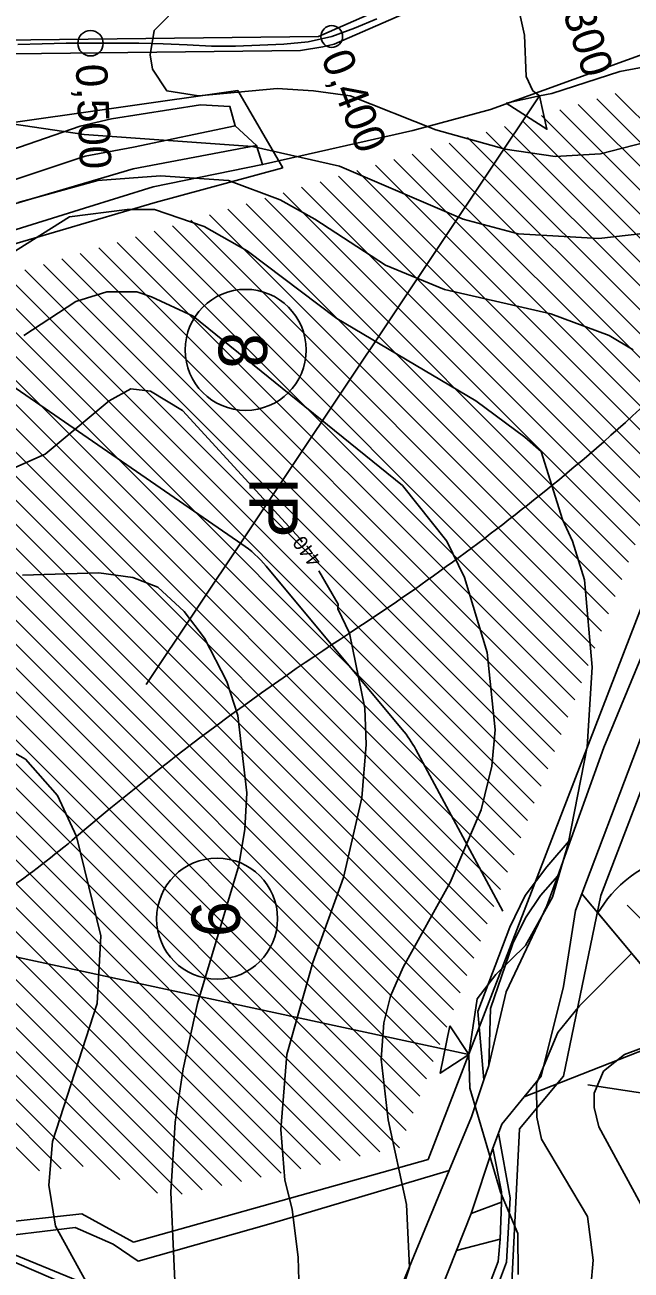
# Model space of a CAD drawing. Extents: x -510989 to -501240, y -1184665 to -1176089.
# Drawn here: x -509915 to -509664, y -1180561 to -1180047 of the extents above; entities that cross this region are included whole.
import ezdxf

# ---------------------------------------------------------------- set-up
doc = ezdxf.new("R2010")
doc.units = 0
for name, color, linetype in [('lesni_pozemek', 7, 'Continuous'), ('NAVRH_interakcni_prvky', 7, 'Continuous'), ('NAVRH_rozvodnice', 7, 'Continuous'), ('orna_puda', 7, 'Continuous'), ('ostatni_plocha_x_neplodna_puda', 7, 'Continuous'), ('ostatni_plocha_x_ostatni_komunikace', 7, 'Continuous'), ('ostatni_plocha_x_silnice', 7, 'Continuous'), ('STAV_erozne_ohrozene_plochy', 7, 'Continuous'), ('STAV_odtokove_linie', 7, 'Continuous'), ('STAV_systematicke_odvodneni', 7, 'Continuous'), ('STAV_vyrazne_udolnice', 7, 'Continuous'), ('trasovani_toku', 7, 'Continuous'), ('trvaly_travni_porost', 7, 'Continuous'), ('vodni_plocha_x_vodni_tok_v_koryt_prir_n_upr', 7, 'Continuous'), ('vrstevnice_01', 7, 'Continuous'), ('vrstevnice_02', 7, 'Continuous'), ('vrstevnice_04', 7, 'Continuous')]:
    doc.layers.add(name, color=color, linetype=linetype)

msp = doc.modelspace()

# ---------------------------------------------------------------- linework, layer by layer
at = {"layer": 'lesni_pozemek'}
for points in [[(-509953.4, -1180109.7), (-509891.98, -1180088.58), (-509878.93, -1180085.53), (-509842.17, -1180079.77), (-509830.07, -1180080.34), (-509827.86, -1180088.44), (-509869.92, -1180097.18), (-509889.81, -1180100.9), (-509920.05, -1180110.94)], [(-509920.05, -1180110.94), (-509889.81, -1180100.9), (-509869.92, -1180097.18), (-509827.86, -1180088.44), (-509819.08, -1180096.5), (-509870.04, -1180106.12), (-509923.22, -1180121.8)], [(-509923.22, -1180121.8), (-509870.04, -1180106.12), (-509819.08, -1180096.5), (-509816.6, -1180104.43), (-509861.83, -1180113.58), (-509890.12, -1180122.4), (-509925.07, -1180133.29)], [(-509933.25, -1180551.83), (-509896.13, -1180567.82), (-509845.52, -1180580.81), (-509820.72, -1180592.79), (-509809.8, -1180596.02), (-509797.64, -1180602.69), (-509786.79, -1180615.24), (-509778.16, -1180622.56), (-509788.23, -1180657.04), (-509798.56, -1180673.4), (-509807.58, -1180682.98), (-509830.84, -1180699.77), (-509846.4, -1180697.78), (-509862.58, -1180695.7), (-509972.79, -1180679.21)]]:
    msp.add_lwpolyline(points, dxfattribs=at)
for points in [[(-509812.99, -1180541.95), (-509739.42, -1180520), (-509769.58, -1180593.16), (-509777.22, -1180619.34), (-509786.94, -1180611.68), (-509795.39, -1180601.71), (-509804.94, -1180595.11), (-509813.79, -1180591.47), (-509819.81, -1180590.05), (-509845.28, -1180577.33), (-509864.98, -1180571.99), (-509893.19, -1180565.46), (-509921.95, -1180553.56), (-509932.82, -1180548.16), (-509893.97, -1180543.48), (-509878.28, -1180550.47), (-509867.93, -1180557.38)], [(-509718.41, -1180548.4), (-509719.28, -1180557.64), (-509722.56, -1180566.21), (-509738.62, -1180583.4), (-509738.62, -1180590.26), (-509745.01, -1180605.17), (-509751.41, -1180616.33), (-509742.05, -1180636.9), (-509765.49, -1180626.89), (-509753.97, -1180597.17), (-509736.42, -1180553.04)]]:
    msp.add_lwpolyline(points, close=True, dxfattribs=at)
at = {"layer": 'NAVRH_interakcni_prvky'}
for p, q in [((-509954.37, -1180172.09), (-509825.09, -1180261.19)), ((-509815.05, -1180270.35), (-509758.84, -1180337.8)), ((-509753.23, -1180346.1), (-509717.33, -1180412.78))]:
    msp.add_line(p, q, dxfattribs=at)
for centre, start, end in [((-509853.46, -1180302.36), 39.8056, 55.4257), ((-509797.25, -1180369.81), 28.301, 39.8056)]:
    msp.add_arc(centre, 50, start, end, dxfattribs=at)
at = {"layer": 'NAVRH_rozvodnice'}
for centre, radius, start, end in [((-510184.35, -1179638.28), 771.96, 309.14233, 313.9021), ((-510313.43, -1179479.68), 976.45, 303.06509, 309.14233), ((-509174.82, -1181228.64), 1110.48, 123.06509, 130.32304), ((-510133.02, -1180099.69), 370.29, 298.8563, 310.323)]:
    msp.add_arc(centre, radius, start, end, dxfattribs=at)
at = {"layer": 'orna_puda'}
for points in [[(-509925.07, -1180133.29), (-509890.12, -1180122.4), (-509861.83, -1180113.58), (-509816.6, -1180104.43), (-509754.45, -1180090.32), (-509722.44, -1180081.65), (-509563.62, -1180023.92)], [(-509562.83, -1180032.49), (-509569.47, -1180061.07), (-509576.88, -1180084.83), (-509599.01, -1180147.29), (-509626.86, -1180225.88), (-509653.04, -1180290.71), (-509675.52, -1180345.29), (-509689.08, -1180382.89), (-509699.18, -1180394.47), (-509708.09, -1180406.34), (-509714.44, -1180419.43), (-509727.66, -1180454.24), (-509725.13, -1180482.57), (-509730.24, -1180497.75), (-509739.42, -1180520), (-509812.99, -1180541.95), (-509867.93, -1180557.38), (-509878.28, -1180550.47), (-509893.97, -1180543.48), (-509932.82, -1180548.16)], [(-509325.64, -1180439.73), (-509340.55, -1180453.11), (-509368.25, -1180475.22), (-509411.24, -1180459.85), (-509449.45, -1180521.23), (-509475.01, -1180529.87), (-509545.52, -1180520.3), (-509620.2, -1180483.63), (-509637.72, -1180461.75), (-509684.7, -1180405.65), (-509663.64, -1180349.99), (-509641.36, -1180291.15), (-509614.94, -1180223.33), (-509587.22, -1180149.46), (-509560.59, -1180087.35), (-509552.27, -1180063.61), (-509551.44, -1180058.44), (-509541.37, -1180032.19)]]:
    msp.add_lwpolyline(points, dxfattribs=at)
at = {"layer": 'ostatni_plocha_x_neplodna_puda'}
for points in [[(-509687.34, -1180412.63), (-509684.7, -1180405.65), (-509637.72, -1180461.75), (-509708.44, -1180489.55), (-509701.45, -1180480.97), (-509692.29, -1180443.92)], [(-509717.87, -1180528.83), (-509717.87, -1180533.11), (-509730.35, -1180537.79), (-509721.42, -1180510.79)], [(-509717.87, -1180533.22), (-509718.41, -1180548.4), (-509736.42, -1180553.04), (-509730.35, -1180537.79), (-509717.87, -1180533.11)]]:
    msp.add_lwpolyline(points, close=True, dxfattribs=at)
at = {"layer": 'ostatni_plocha_x_ostatni_komunikace'}
for points in [[(-509699.18, -1180394.47), (-509689.08, -1180382.89), (-509694.62, -1180398.26), (-509701.75, -1180406.39), (-509707.92, -1180415.55), (-509713.15, -1180426.25), (-509722.41, -1180453.1), (-509723.12, -1180476.62), (-509725.13, -1180482.57), (-509727.66, -1180454.24), (-509714.44, -1180419.43), (-509708.09, -1180406.34)], [(-509701.75, -1180406.39), (-509694.62, -1180398.26), (-509699.09, -1180410.64), (-509715.98, -1180446.18), (-509723.12, -1180476.62), (-509722.41, -1180453.1), (-509713.15, -1180426.25), (-509707.92, -1180415.55)], [(-509721.42, -1180510.79), (-509719.09, -1180504.59), (-509714.27, -1180531.29), (-509715.84, -1180557.88), (-509719.49, -1180567.82), (-509735.91, -1180585.38), (-509736.21, -1180592.82), (-509741.34, -1180604.78), (-509747.74, -1180616.58), (-509738.93, -1180638.23), (-509742.05, -1180636.9), (-509751.41, -1180616.33), (-509745.01, -1180605.17), (-509738.62, -1180590.26), (-509738.62, -1180583.4), (-509722.56, -1180566.21), (-509719.28, -1180557.64), (-509718.41, -1180548.4), (-509717.87, -1180533.22), (-509717.87, -1180533.11), (-509717.87, -1180528.83)], [(-509952.16, -1180542.58), (-509946.28, -1180541.47), (-509932.82, -1180548.16), (-509921.95, -1180553.56), (-509893.19, -1180565.46), (-509864.98, -1180571.99), (-509845.28, -1180577.33), (-509819.81, -1180590.05), (-509813.79, -1180591.47), (-509804.94, -1180595.11), (-509795.39, -1180601.71), (-509786.94, -1180611.68), (-509777.22, -1180619.34), (-509778.16, -1180622.56), (-509786.79, -1180615.24), (-509797.64, -1180602.69), (-509809.8, -1180596.02), (-509820.72, -1180592.79), (-509845.52, -1180580.81), (-509896.13, -1180567.82), (-509933.25, -1180551.83)]]:
    msp.add_lwpolyline(points, close=True, dxfattribs=at)
at = {"layer": 'ostatni_plocha_x_silnice'}
for points in [[(-509546.79, -1180029.63), (-509551.44, -1180058.44), (-509552.27, -1180063.61), (-509560.59, -1180087.35), (-509587.22, -1180149.46), (-509614.94, -1180223.33), (-509641.36, -1180291.15), (-509663.64, -1180349.99), (-509684.7, -1180405.65), (-509687.34, -1180412.63), (-509692.29, -1180443.92), (-509701.45, -1180480.97), (-509708.44, -1180489.55), (-509717.69, -1180500.89), (-509719.09, -1180504.59), (-509721.42, -1180510.79), (-509730.35, -1180537.79), (-509736.42, -1180553.04), (-509753.97, -1180597.17)], [(-509769.58, -1180593.16), (-509739.42, -1180520), (-509730.24, -1180497.75), (-509725.13, -1180482.57), (-509723.12, -1180476.62), (-509715.98, -1180446.18), (-509699.09, -1180410.64), (-509694.62, -1180398.26), (-509689.08, -1180382.89), (-509675.52, -1180345.29), (-509653.04, -1180290.71), (-509626.86, -1180225.88), (-509599.01, -1180147.29), (-509576.88, -1180084.83), (-509569.47, -1180061.07), (-509562.83, -1180032.49)]]:
    msp.add_lwpolyline(points, dxfattribs=at)
at = {"layer": 'STAV_erozne_ohrozene_plochy'}
for p, q in [((-509670.89, -1180075), (-509615.8, -1180130.09)), ((-509686.13, -1180079.56), (-509620.03, -1180145.66)), ((-509678.51, -1180077.28), (-509617.92, -1180137.87)), ((-509701.37, -1180084.12), (-509624.25, -1180161.24)), ((-509693.75, -1180081.84), (-509622.14, -1180153.45)), ((-509724.23, -1180090.95), (-509631.94, -1180183.25)), ((-509716.61, -1180088.68), (-509629.16, -1180176.13)), ((-509708.99, -1180086.4), (-509626.37, -1180169.01)), ((-509739.47, -1180095.51), (-509637.51, -1180197.48)), ((-509731.85, -1180093.23), (-509634.72, -1180190.36)), ((-509754.71, -1180100.07), (-509643.07, -1180211.71)), ((-509747.09, -1180097.79), (-509640.29, -1180204.6)), ((-509769.96, -1180104.63), (-509648.64, -1180225.94)), ((-509762.33, -1180102.35), (-509645.86, -1180218.83)), ((-509792.82, -1180111.47), (-509656.99, -1180247.29)), ((-509785.2, -1180109.19), (-509654.21, -1180240.18)), ((-509777.58, -1180106.91), (-509651.42, -1180233.06)), ((-509808.06, -1180116.02), (-509662.56, -1180261.53)), ((-509800.44, -1180113.75), (-509659.77, -1180254.41)), ((-509823.3, -1180120.58), (-509668.12, -1180275.76)), ((-509815.68, -1180118.3), (-509665.34, -1180268.64)), ((-509846.16, -1180127.42), (-509676.47, -1180297.11)), ((-509838.54, -1180125.14), (-509673.69, -1180289.99)), ((-509830.92, -1180122.86), (-509670.91, -1180282.87)), ((-509861.4, -1180131.98), (-509682.04, -1180311.34)), ((-509853.78, -1180129.7), (-509679.26, -1180304.22)), ((-509876.64, -1180136.54), (-509687.61, -1180325.57)), ((-509869.02, -1180134.26), (-509684.82, -1180318.46)), ((-509891.88, -1180141.09), (-509693.17, -1180339.8)), ((-509884.26, -1180138.81), (-509690.39, -1180332.69)), ((-509914.74, -1180147.93), (-509701.52, -1180361.15)), ((-509907.12, -1180145.65), (-509698.74, -1180354.04)), ((-509899.5, -1180143.37), (-509695.95, -1180346.92)), ((-509929.98, -1180152.49), (-509707.09, -1180375.39)), ((-509922.36, -1180150.21), (-509704.3, -1180368.27)), ((-509945, -1180157.27), (-509712.65, -1180389.62)), ((-509937.6, -1180154.77), (-509709.87, -1180382.5)), ((-509946.52, -1180165.65), (-509715.44, -1180396.73)), ((-509948.04, -1180174.03), (-509718.22, -1180403.85)), ((-509949.56, -1180182.41), (-509721, -1180410.97)), ((-509951.08, -1180190.79), (-509723.79, -1180418.08)), ((-509952.59, -1180199.18), (-509726.57, -1180425.2)), ((-509954.11, -1180207.56), (-509729.35, -1180432.32)), ((-509955.63, -1180215.94), (-509732.14, -1180439.43)), ((-509957.15, -1180224.32), (-509734.92, -1180446.55)), ((-509958.67, -1180232.7), (-509737.7, -1180453.66)), ((-509961.16, -1180240.11), (-509740.49, -1180460.78)), ((-509965.86, -1180245.31), (-509743.27, -1180467.9)), ((-509970.56, -1180250.51), (-509746.05, -1180475.01)), ((-509975.25, -1180255.71), (-509748.84, -1180482.13)), ((-509979.95, -1180260.91), (-509751.62, -1180489.25)), ((-509984.65, -1180266.11), (-509754.4, -1180496.36)), ((-509989.35, -1180271.31), (-509757.19, -1180503.48)), ((-509994.05, -1180276.51), (-509759.97, -1180510.59)), ((-509998.75, -1180281.71), (-509768.13, -1180512.34)), ((-510003.45, -1180286.91), (-509776.29, -1180514.07)), ((-510008.15, -1180292.11), (-509784.45, -1180515.81)), ((-510012.85, -1180297.31), (-509792.61, -1180517.55)), ((-510017.55, -1180302.51), (-509800.77, -1180519.29)), ((-510016.66, -1180313.3), (-509808.93, -1180521.03)), ((-510013.73, -1180326.13), (-509817.09, -1180522.77)), ((-510010.81, -1180338.95), (-509825.25, -1180524.51)), ((-510007.89, -1180351.77), (-509833.41, -1180526.25)), ((-510004.97, -1180364.59), (-509841.57, -1180527.99)), ((-510002.04, -1180377.42), (-509849.73, -1180529.73)), ((-509999.12, -1180390.24), (-509859.97, -1180529.39)), ((-509996.2, -1180403.06), (-509875.61, -1180523.65)), ((-509665.95, -1180410.41), (-509600.61, -1180475.74)), ((-509993.27, -1180415.88), (-509890.76, -1180518.4)), ((-509990.35, -1180428.7), (-509899.77, -1180519.29)), ((-509987.43, -1180441.53), (-509908.77, -1180520.18))]:
    msp.add_line(p, q, dxfattribs=at)
msp.add_lwpolyline([(-509638.07, -1180461.33), (-509678.1, -1180413.53), (-509675.6, -1180409.95)], dxfattribs=at)
msp.add_arc((-509634.61, -1180438.57), 50, 97.035, 145.081, dxfattribs=at)
at = {"layer": 'STAV_odtokove_linie'}
for p, q in [((-509864.65, -1180319.18), (-509702.19, -1180076)), ((-509954.31, -1180424), (-509731.41, -1180472))]:
    msp.add_line(p, q, dxfattribs=at)
for points in [[(-509715.99, -1180079.09), (-509702.19, -1180076), (-509699.1, -1180089.8)], [(-509739.25, -1180460.23), (-509731.41, -1180472), (-509743.18, -1180479.84)]]:
    msp.add_lwpolyline(points, close=True, dxfattribs=at)
for centre in [(-509823.57, -1180180.95), (-509835.35, -1180415.95)]:
    msp.add_circle(centre, 25, dxfattribs=at)
at = {"layer": 'STAV_systematicke_odvodneni'}
for p, q in [((-509946.54, -1180090.78), (-509826.85, -1180073.74)), ((-509826.85, -1180073.74), (-509808.23, -1180105.68)), ((-509808.23, -1180105.68), (-509860.89, -1180120.05)), ((-509860.89, -1180120.05), (-509963.57, -1180150.38)), ((-509624.17, -1180268.6), (-509676.84, -1180406.44)), ((-509748.11, -1180515.48), (-509659.01, -1180284.63)), ((-509676.84, -1180406.44), (-509692.27, -1180480.95)), ((-509692.27, -1180480.95), (-509710.35, -1180502.77)), ((-509710.35, -1180502.77), (-509713.82, -1180571.74)), ((-509869.94, -1180549.54), (-509748.11, -1180515.48)), ((-509934.31, -1180542.62), (-509891.22, -1180537.83)), ((-509891.22, -1180537.83), (-509869.94, -1180549.54))]:
    msp.add_line(p, q, dxfattribs=at)
at = {"layer": 'STAV_vyrazne_udolnice'}
msp.add_lwpolyline([(-509476.81, -1180544.93), (-509523.03, -1180536.49), (-509563.62, -1180523.23), (-509610.64, -1180510.78), (-509657.67, -1180488.28), (-509682.18, -1180484.66)], dxfattribs=at)
at = {"layer": 'trasovani_toku'}
for p, q in [((-509769.39, -1180044.2), (-509778.59, -1180048.11)), ((-509778.59, -1180048.11), (-509788, -1180051.5)), ((-509907.67, -1180054.57), (-509917.66, -1180054.86)), ((-509897.67, -1180054.27), (-509907.67, -1180054.57)), ((-509887.67, -1180054.27), (-509897.67, -1180054.27)), ((-509877.67, -1180054.27), (-509887.67, -1180054.27)), ((-509867.67, -1180054.29), (-509877.67, -1180054.27)), ((-509857.67, -1180054.51), (-509867.67, -1180054.29)), ((-509847.69, -1180054.97), (-509857.67, -1180054.51)), ((-509837.7, -1180055.52), (-509847.69, -1180054.97)), ((-509817.71, -1180055.12), (-509827.7, -1180055.46)), ((-509807.72, -1180054.66), (-509817.71, -1180055.12)), ((-509797.77, -1180053.65), (-509807.72, -1180054.66)), ((-509788, -1180051.5), (-509797.77, -1180053.65)), ((-509827.7, -1180055.46), (-509837.7, -1180055.52))]:
    msp.add_line(p, q, dxfattribs=at)
for centre, radius in [((-509887.67, -1180054.27), 5.25), ((-509788, -1180051.5), 4.5)]:
    msp.add_circle(centre, radius, dxfattribs=at)
at = {"layer": 'trvaly_travni_porost'}
msp.add_lwpolyline([(-509577.76, -1179920.91), (-509585.54, -1179956.57), (-509602.46, -1179966.89), (-509650.52, -1179988.75), (-509793.49, -1180051.52), (-509971.9, -1180053.49), (-509968.29, -1180058.04), (-509984.1, -1180065.83), (-510004.89, -1180074.86), (-510003.01, -1180068.4), (-510001.04, -1180061.62), (-509988.64, -1180055.06), (-509988.89, -1180047.1), (-509981.94, -1180044.5), (-509981.36, -1180035.85), (-509943.23, -1180023.62), (-509935.83, -1180029.48), (-509873.26, -1180012.46), (-509788.78, -1179991.96), (-509739.2, -1179979.48), (-509718.99, -1179973.53), (-509678.96, -1179960.33), (-509653.5, -1179952.18), (-509611.45, -1179935.04)], close=True, dxfattribs=at)
for points in [[(-509967.35, -1180059.23), (-509800.89, -1180057.29), (-509791.69, -1180055.81), (-509786.94, -1180054.7), (-509694.28, -1180014.14), (-509603.1, -1179974.24), (-509580.47, -1179962.08), (-509571.85, -1179922.59), (-509567.68, -1179922.21), (-509565.24, -1180006.24), (-509563.62, -1180023.92), (-509722.44, -1180081.65), (-509754.45, -1180090.32), (-509816.6, -1180104.43), (-509819.08, -1180096.5), (-509827.86, -1180088.44), (-509830.07, -1180080.34), (-509842.17, -1180079.77), (-509878.93, -1180085.53), (-509891.98, -1180088.58), (-509953.4, -1180109.7)], [(-509719.49, -1180567.82), (-509715.84, -1180557.88), (-509714.27, -1180531.29), (-509719.09, -1180504.59), (-509717.69, -1180500.89), (-509708.44, -1180489.55), (-509637.72, -1180461.75), (-509620.2, -1180483.63), (-509545.52, -1180520.3), (-509475.01, -1180529.87), (-509449.45, -1180521.23), (-509411.24, -1180459.85), (-509368.25, -1180475.22), (-509408.3, -1180507.2), (-509415.15, -1180514.71), (-509421.2, -1180524.49), (-509424.91, -1180535.2), (-509427.22, -1180544.4), (-509426.83, -1180564.36)]]:
    msp.add_lwpolyline(points, dxfattribs=at)
at = {"layer": 'vodni_plocha_x_vodni_tok_v_koryt_prir_n_upr'}
msp.add_lwpolyline([(-509567.84, -1179916.75), (-509567.68, -1179922.21), (-509571.85, -1179922.59), (-509580.47, -1179962.08), (-509603.1, -1179974.24), (-509694.28, -1180014.14), (-509786.94, -1180054.7), (-509791.69, -1180055.81), (-509800.89, -1180057.29), (-509967.35, -1180059.23), (-509968.29, -1180058.04), (-509971.9, -1180053.49), (-509793.49, -1180051.52), (-509650.52, -1179988.75), (-509602.46, -1179966.89), (-509585.54, -1179956.57), (-509577.76, -1179920.91)], close=True, dxfattribs=at)
at = {"layer": 'vrstevnice_01'}
for points in [[(-509712, -1180034), (-509708.31, -1180051), (-509707.69, -1180068), (-509704.91, -1180074)], [(-509704.91, -1180074), (-509702.19, -1180076), (-509697, -1180075), (-509668.91, -1180066), (-509642.41, -1180061), (-509627, -1180056), (-509617.5, -1180052), (-509589.59, -1180034)], [(-509923.91, -1180087), (-509890.31, -1180092), (-509820.69, -1180097), (-509784.81, -1180105), (-509733.69, -1180127), (-509711, -1180133), (-509677.59, -1180135), (-509652.19, -1180132), (-509633.19, -1180126), (-509619.41, -1180119), (-509595, -1180102)], [(-509925.19, -1180144), (-509896.31, -1180126), (-509872.5, -1180123), (-509861.19, -1180123), (-509840.69, -1180130), (-509822.91, -1180140), (-509785.91, -1180168), (-509728.5, -1180202), (-509708.19, -1180217), (-509701.5, -1180223), (-509692.59, -1180251), (-509688.5, -1180260), (-509683.5, -1180276), (-509680.41, -1180312), (-509682.5, -1180345), (-509690.31, -1180385), (-509696.81, -1180407), (-509708, -1180427), (-509720.19, -1180439), (-509727.91, -1180449), (-509731.41, -1180472), (-509731, -1180486), (-509718.31, -1180529), (-509711.09, -1180546), (-509710.91, -1180563)], [(-509919.81, -1180230), (-509906.41, -1180224), (-509880, -1180202), (-509871, -1180197), (-509862.91, -1180198), (-509849.69, -1180206), (-509801.09, -1180259), (-509800.25, -1180260.44)], [(-509793.35, -1180272.25), (-509785.31, -1180286), (-509785.5, -1180288), (-509780.69, -1180298), (-509774.31, -1180329), (-509773.81, -1180344), (-509775.59, -1180366), (-509783.19, -1180399), (-509795.81, -1180434), (-509806.59, -1180472), (-509809.09, -1180503), (-509807.31, -1180524), (-509804.31, -1180536), (-509801.81, -1180556), (-509801.41, -1180570), (-509803.81, -1180585), (-509816.19, -1180611), (-509833.19, -1180634), (-509845.81, -1180645), (-509862.5, -1180653), (-509897.81, -1180661), (-509920.91, -1180669)], [(-509942.41, -1180618), (-509903.41, -1180608), (-509895.5, -1180604), (-509890.09, -1180599), (-509884.09, -1180587), (-509887.31, -1180570), (-509902.19, -1180543), (-509904.91, -1180526), (-509903.41, -1180508), (-509884.91, -1180451), (-509883.41, -1180423), (-509893.41, -1180382), (-509901.31, -1180365), (-509914.59, -1180350), (-509923.59, -1180345)], [(-509648.19, -1180465), (-509667, -1180472), (-509675.69, -1180479), (-509679.5, -1180488), (-509679.5, -1180494), (-509677.69, -1180502), (-509655.91, -1180542)]]:
    msp.add_lwpolyline(points, dxfattribs=at)
at = {"layer": 'vrstevnice_02'}
for points in [[(-509810.59, -1180073), (-509843, -1180076), (-509856.09, -1180074), (-509862, -1180065), (-509863, -1180059), (-509861.31, -1180049), (-509849.5, -1180037)], [(-509529.91, -1180035), (-509547.81, -1180051), (-509559.41, -1180051), (-509569.31, -1180057), (-509574.59, -1180054), (-509580.59, -1180053), (-509594.91, -1180057), (-509611.69, -1180070), (-509638.41, -1180086), (-509654, -1180094), (-509677, -1180100), (-509695.69, -1180101), (-509716.31, -1180098), (-509745, -1180090), (-509780.41, -1180076), (-509795.5, -1180074), (-509810.59, -1180073)], [(-509917.5, -1180120), (-509884.69, -1180111), (-509858.69, -1180109), (-509830.59, -1180111), (-509809.31, -1180119), (-509795, -1180127), (-509765.81, -1180146), (-509741.41, -1180156), (-509697.5, -1180166), (-509673.31, -1180175), (-509663.41, -1180181)], [(-509764.09, -1180585), (-509755.91, -1180560), (-509757.09, -1180534), (-509764.69, -1180499), (-509767.59, -1180474), (-509766.41, -1180459), (-509763.69, -1180448), (-509758.5, -1180436), (-509739.09, -1180401), (-509726.31, -1180371), (-509721.81, -1180353), (-509720.5, -1180338), (-509723.81, -1180306), (-509733.19, -1180275), (-509740.41, -1180260), (-509758.69, -1180237), (-509845.19, -1180167), (-509862.5, -1180159), (-509868.5, -1180157), (-509880.91, -1180157), (-509893.69, -1180161), (-509915.19, -1180175)], [(-509935.41, -1180644), (-509904.81, -1180640), (-509881.91, -1180633), (-509872.81, -1180628), (-509863.31, -1180618), (-509857.81, -1180609), (-509854.5, -1180599), (-509852, -1180584), (-509854.41, -1180529), (-509852.69, -1180500), (-509849.41, -1180478), (-509843.41, -1180451), (-509826.41, -1180394), (-509823.91, -1180379), (-509823.09, -1180364), (-509826.81, -1180332), (-509831.31, -1180318), (-509840.5, -1180300), (-509848.91, -1180289), (-509859.81, -1180279), (-509870.19, -1180275), (-509884.19, -1180273), (-509915.81, -1180274)], [(-509663.81, -1180430), (-509685.69, -1180452), (-509694.59, -1180463), (-509703.41, -1180484), (-509703.19, -1180498), (-509701.31, -1180507), (-509682.31, -1180539), (-509680, -1180557), (-509680.91, -1180568)]]:
    msp.add_lwpolyline(points, dxfattribs=at)

# ---------------------------------------------------------------- texts
at = {"layer": 'NAVRH_interakcni_prvky'}
msp.add_text('IP', height=20, rotation=270, dxfattribs=at).set_placement((-509822.03, -1180233.28))
at = {"layer": 'STAV_odtokove_linie'}
for s, p in [('8', (-509834.73, -1180173.72)), ('9', (-509845.94, -1180408.65))]:
    msp.add_text(s, height=20, rotation=270, dxfattribs=at).set_placement(p)
at = {"layer": 'trasovani_toku'}
for s, rotation, p in [('0,300', 288.131, (-509697.12, -1180027.87)), ('0,400', 291.1166, (-509792.59, -1180060.02)), ('0,500', 272.453, (-509893.79, -1180063.07))]:
    msp.add_text(s, height=13, rotation=rotation, dxfattribs=at).set_placement(p)
at = {"layer": 'vrstevnice_04'}
msp.add_text('440', height=6, rotation=126.5617, dxfattribs=at).set_placement((-509791.79, -1180267.9))

doc.saveas('drawing.dxf')
